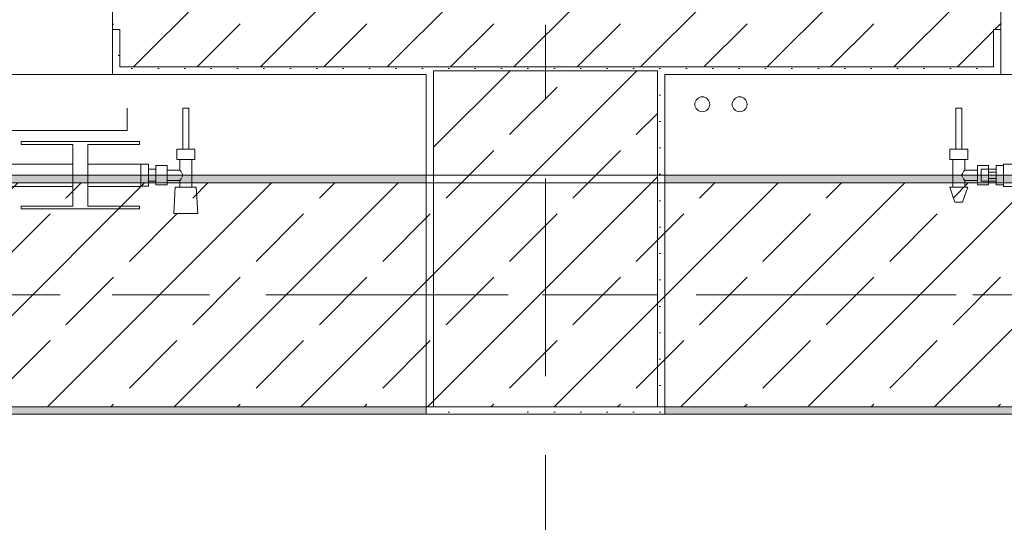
# Model space of a CAD drawing. Header units: metres. Extents: x -3.6 to 84.5, y -11 to 16.8.
# Tile 642 of 656: x 57.4 to 58.7, y 12.8 to 13.5. Entities that reach past the tile are written whole.
import ezdxf

# ---------------------------------------------------------------- set-up
doc = ezdxf.new("R2010")
doc.units = ezdxf.units.M
doc.header["$MEASUREMENT"] = 0
doc.linetypes.add('Achse', pattern=[0.2, 0.1, -0.05, 0, -0.05])
doc.linetypes.add('Strichlinie doppelt', pattern=[0.546806, 0.264583, -0.105833, 0.070556, -0.105833])
for name, color, linetype in [('301 - Elemente.Linie', 7, 'Continuous'), ('451 - Universal.Achsen Raster', 7, 'Continuous'), ('604 - Struktur.Wand Aussen', 7, 'Continuous'), ('607 - Struktur.Stütze', 7, 'Continuous'), ('608 - Struktur.Träger', 7, 'Continuous'), ('801 - HKLSE.Heizung_ Klima_ Lüftung', 7, 'Continuous')]:
    doc.layers.add(name, color=color, linetype=linetype)
pattern_1 = [(45, (0, 0), (-0.08485281, 0.08485281), []), (45, (-0.04243, 0.04243), (-0.08485281, 0.08485281), [0.09, -0.03])]
pattern_2 = [(45, (0, 0), (-0.01767767, 0.01767767), [0, -0.025])]

msp = doc.modelspace()

# ---------------------------------------------------------------- hatches: boundary and pattern name
at = {"layer": '604 - Struktur.Wand Aussen', "linetype": 'Continuous', "lineweight": 0, "true_color": 0x000000}
h = msp.add_hatch(dxfattribs=at)
h.set_pattern_fill('Beton__Stahlbeton_0001', color=18, style=0, pattern_type=2)
h.set_pattern_definition(pattern_1)
h.paths.add_polyline_path([(57.56, 13.575), (57.55, 13.575), (57.55, 13.505), (57.56, 13.505), (57.56, 13.455), (58.73, 13.455), (58.73, 13.505), (58.74, 13.505), (58.74, 13.575), (58.73, 13.575), (58.7, 13.575), (58.7, 13.695), (57.59, 13.695), (57.59, 13.575)])
h = msp.add_hatch(dxfattribs=at)
h.set_pattern_fill('Gips_0001', color=18, style=0, pattern_type=2)
h.set_pattern_definition(pattern_2)
h.paths.add_polyline_path([(57.56, 13.445), (57.56, 13.505), (57.55, 13.505), (57.55, 13.445)])
h = msp.add_hatch(dxfattribs=at)
h.set_pattern_fill('Gips_0001', color=18, style=0, pattern_type=2)
h.set_pattern_definition(pattern_2)
h.paths.add_polyline_path([(58.73, 13.445), (58.74, 13.445), (58.74, 13.505), (58.73, 13.505)])
h = msp.add_hatch(dxfattribs=at)
h.set_pattern_fill('Gips_0001', color=18, style=0, pattern_type=2)
h.set_pattern_definition(pattern_2)
h.paths.add_polyline_path([(57.56, 13.445), (57.97, 13.445), (57.97, 13.455), (57.56, 13.455)])
h = msp.add_hatch(dxfattribs=at)
h.set_pattern_fill('Gips_0001', color=18, style=0, pattern_type=2)
h.set_pattern_definition(pattern_2)
h.paths.add_polyline_path([(58.29, 13.445), (58.73, 13.445), (58.73, 13.455), (58.29, 13.455)])
at = {"layer": '607 - Struktur.Stütze', "linetype": 'Continuous', "lineweight": 0, "true_color": 0x000000}
h = msp.add_hatch(dxfattribs=at)
h.set_pattern_fill('Gips_0001', color=18, style=0, pattern_type=2)
h.set_pattern_definition(pattern_2)
h.paths.add_polyline_path([(57.97, 13.455), (57.97, 13.445), (57.98, 13.445), (57.98, 13.45), (58.28, 13.45), (58.28, 13.445), (58.29, 13.445), (58.29, 13.455)])
h = msp.add_hatch(dxfattribs=at)
h.set_pattern_fill('Beton__Stahlbeton_0001', color=18, style=0, pattern_type=2)
h.set_pattern_definition(pattern_1)
h.paths.add_polyline_path([(57.98, 13), (58.28, 13), (58.28, 13.45), (57.98, 13.45)])
h = msp.add_hatch(dxfattribs=at)
h.set_pattern_fill('Gips_0001', color=18, style=0, pattern_type=2)
h.set_pattern_definition(pattern_2)
h.paths.add_polyline_path([(57.97, 13.445), (57.97, 12.99), (58.0325, 12.99), (58.0325, 13), (57.98, 13), (57.98, 13.445)])
h = msp.add_hatch(dxfattribs=at)
h.set_pattern_fill('Gips_0001', color=18, style=0, pattern_type=2)
h.set_pattern_definition(pattern_2)
h.paths.add_polyline_path([(58.08, 13), (58.08, 12.99), (58.29, 12.99), (58.29, 13.445), (58.28, 13.445), (58.28, 13)])
at = {"layer": '608 - Struktur.Träger', "linetype": 'Continuous', "lineweight": 0, "true_color": 0x000000}
h = msp.add_hatch(dxfattribs=at)
h.set_pattern_fill('Gips_0001', color=18, style=0, pattern_type=2)
h.set_pattern_definition(pattern_2)
h.paths.add_polyline_path([(54.69, 13.3), (57.97, 13.3), (57.97, 13.31), (54.69, 13.31)])
h = msp.add_hatch(dxfattribs=at)
h.set_pattern_fill('Gips_0001', color=18, style=0, pattern_type=2)
h.set_pattern_definition(pattern_2)
h.paths.add_polyline_path([(61.57, 13.31), (58.29, 13.31), (58.29, 13.3), (61.57, 13.3)])
h = msp.add_hatch(dxfattribs=at)
h.set_pattern_fill('Beton__Stahlbeton_0001', color=18, style=0, pattern_type=2)
h.set_pattern_definition(pattern_1)
h.paths.add_polyline_path([(50.78, 13), (51.09, 13), (54.37, 13), (54.69, 13), (57.97, 13), (58.29, 13), (61.57, 13), (61.88, 13), (61.88, 13.3), (61.57, 13.3), (58.29, 13.3), (57.97, 13.3), (54.69, 13.3), (54.37, 13.3), (51.09, 13.3), (50.78, 13.3)])
h = msp.add_hatch(dxfattribs=at)
h.set_pattern_fill('Gips_0001', color=18, style=0, pattern_type=2)
h.set_pattern_definition(pattern_2)
h.paths.add_polyline_path([(54.69, 12.99), (57.97, 12.99), (57.97, 13), (54.69, 13)])
h = msp.add_hatch(dxfattribs=at)
h.set_pattern_fill('Gips_0001', color=18, style=0, pattern_type=2)
h.set_pattern_definition(pattern_2)
h.paths.add_polyline_path([(58.29, 13), (58.29, 12.99), (61.57, 12.99), (61.57, 13)])

# ---------------------------------------------------------------- linework, layer by layer
at = {"layer": '301 - Elemente.Linie', "color": 7, "linetype": 'Continuous', "lineweight": 9}
for p, q in [((57.57, 13.4), (57.57, 13.37)), ((57.6442, 13.4), (57.6453, 13.4)), ((57.6442, 13.4), (57.6442, 13.345)), ((57.6453, 13.4), (57.6482, 13.4)), ((57.6482, 13.4), (57.651, 13.4)), ((57.651, 13.4), (57.6522, 13.4)), ((57.6522, 13.4), (57.6522, 13.345)), ((58.6806, 13.4), (58.6794, 13.4)), ((58.6794, 13.4), (58.6794, 13.345)), ((58.6834, 13.4), (58.6806, 13.4)), ((58.6863, 13.4), (58.6834, 13.4)), ((58.6874, 13.4), (58.6863, 13.4)), ((58.6874, 13.4), (58.6874, 13.345)), ((57.57, 13.37), (55.17, 13.37)), ((57.4279, 13.3513), (57.4279, 13.355)), ((57.4279, 13.355), (57.5861, 13.355)), ((57.4969, 13.3513), (57.4279, 13.3513)), ((57.4969, 13.2688), (57.4969, 13.3513)), ((57.5861, 13.3513), (57.5172, 13.3513)), ((57.5172, 13.3513), (57.5172, 13.2688)), ((57.5861, 13.355), (57.5861, 13.3513)), ((57.5861, 13.355), (57.5861, 13.3513)), ((57.6362, 13.345), (57.6422, 13.345)), ((57.6362, 13.345), (57.6362, 13.331)), ((57.6422, 13.345), (57.6542, 13.345)), ((57.6442, 13.345), (57.6453, 13.345)), ((57.6453, 13.345), (57.6482, 13.345)), ((57.6482, 13.345), (57.651, 13.345)), ((57.651, 13.345), (57.6522, 13.345)), ((57.6542, 13.345), (57.6602, 13.345)), ((57.6602, 13.345), (57.6602, 13.331)), ((58.6774, 13.345), (58.6714, 13.345)), ((58.6714, 13.345), (58.6714, 13.331)), ((58.6894, 13.345), (58.6774, 13.345)), ((58.6806, 13.345), (58.6794, 13.345)), ((58.6834, 13.345), (58.6806, 13.345)), ((58.6863, 13.345), (58.6834, 13.345)), ((58.6874, 13.345), (58.6863, 13.345)), ((58.6954, 13.345), (58.6894, 13.345)), ((58.6954, 13.345), (58.6954, 13.331)), ((57.4969, 13.325), (57.3548, 13.325)), ((57.5882, 13.325), (57.5172, 13.325)), ((57.5882, 13.325), (57.5882, 13.3206)), ((57.5982, 13.3247), (57.5882, 13.3247)), ((57.5982, 13.3247), (57.5882, 13.3247)), ((57.5882, 13.3206), (57.5882, 13.31)), ((57.5982, 13.3247), (57.5982, 13.31)), ((57.5982, 13.3247), (57.5982, 13.31)), ((57.5982, 13.318), (57.5982, 13.3157)), ((57.6082, 13.318), (57.5982, 13.318)), ((57.6082, 13.323), (57.6082, 13.3165)), ((57.6232, 13.323), (57.6082, 13.323)), ((57.6232, 13.323), (57.6232, 13.3165)), ((57.6362, 13.331), (57.6422, 13.331)), ((57.6402, 13.331), (57.6402, 13.317)), ((57.6422, 13.331), (57.6542, 13.331)), ((57.6542, 13.331), (57.6602, 13.331)), ((57.6562, 13.331), (57.6562, 13.294)), ((58.6774, 13.331), (58.6714, 13.331)), ((58.6754, 13.331), (58.6754, 13.294)), ((58.6894, 13.331), (58.6774, 13.331)), ((58.6954, 13.331), (58.6894, 13.331)), ((58.6914, 13.331), (58.6914, 13.317)), ((58.7084, 13.323), (58.7084, 13.3165)), ((58.7084, 13.323), (58.7234, 13.323)), ((58.7134, 13.318), (58.7134, 13.3157)), ((58.7234, 13.318), (58.7134, 13.318)), ((58.7234, 13.318), (58.7234, 13.323)), ((58.7234, 13.323), (58.7234, 13.3165)), ((58.7234, 13.318), (58.7234, 13.3157)), ((58.7234, 13.318), (58.7234, 13.3157)), ((58.7234, 13.318), (58.7334, 13.318)), ((58.7334, 13.323), (58.7334, 13.31)), ((58.7434, 13.323), (58.7334, 13.323)), ((58.7434, 13.325), (58.7434, 13.3206)), ((58.8144, 13.325), (58.7434, 13.325)), ((58.7434, 13.3206), (58.7434, 13.31)), ((57.5882, 13.31), (57.5882, 13.2994)), ((57.5982, 13.3157), (57.5982, 13.31)), ((57.5982, 13.31), (57.5982, 13.2953)), ((57.5982, 13.31), (57.5982, 13.2953)), ((57.5982, 13.31), (57.5982, 13.3043)), ((57.6082, 13.3165), (57.6082, 13.3035)), ((57.6402, 13.317), (57.6232, 13.317)), ((57.6232, 13.3165), (57.6232, 13.3035)), ((57.6402, 13.317), (57.6419, 13.3149)), ((57.6419, 13.3051), (57.6402, 13.303)), ((57.6419, 13.3149), (57.6424, 13.3139)), ((57.6424, 13.3061), (57.6419, 13.3051)), ((57.6429, 13.3129), (57.6443, 13.31)), ((57.6443, 13.31), (57.6429, 13.3071)), ((58.6887, 13.3129), (58.6873, 13.31)), ((58.6873, 13.31), (58.6887, 13.3071)), ((58.6897, 13.3149), (58.6892, 13.3139)), ((58.6892, 13.3061), (58.6897, 13.3051)), ((58.6914, 13.317), (58.6897, 13.3149)), ((58.6897, 13.3051), (58.6914, 13.303)), ((58.6914, 13.317), (58.7084, 13.317)), ((58.7084, 13.3165), (58.7084, 13.3035)), ((58.7134, 13.3157), (58.7134, 13.31)), ((58.7134, 13.31), (58.7134, 13.3043)), ((58.7234, 13.3165), (58.7234, 13.3143)), ((58.7234, 13.3157), (58.7234, 13.31)), ((58.7234, 13.3157), (58.7234, 13.3143)), ((58.7234, 13.3143), (58.7234, 13.31)), ((58.7334, 13.3143), (58.7234, 13.3143)), ((58.7234, 13.31), (58.7234, 13.3057)), ((58.7234, 13.31), (58.7234, 13.3043)), ((58.7334, 13.3057), (58.7234, 13.3057)), ((58.7234, 13.3057), (58.7234, 13.3035)), ((58.7234, 13.3057), (58.7234, 13.3043)), ((58.7334, 13.31), (58.7334, 13.297)), ((58.7434, 13.31), (58.7434, 13.2994)), ((57.4969, 13.295), (57.3548, 13.295)), ((57.5882, 13.295), (57.5172, 13.295)), ((57.5882, 13.2994), (57.5882, 13.295)), ((57.5982, 13.2953), (57.5882, 13.2953)), ((57.5982, 13.2953), (57.5882, 13.2953)), ((57.5982, 13.2953), (57.5882, 13.2953)), ((57.5982, 13.2953), (57.5882, 13.2953)), ((57.5982, 13.3043), (57.5982, 13.302)), ((57.6082, 13.302), (57.5982, 13.302)), ((57.6082, 13.3035), (57.6082, 13.297)), ((57.6232, 13.297), (57.6082, 13.297)), ((57.6232, 13.3035), (57.6232, 13.297)), ((57.6402, 13.303), (57.6232, 13.303)), ((57.6342, 13.294), (57.6322, 13.259)), ((57.6342, 13.294), (57.6383, 13.294)), ((57.6383, 13.294), (57.6482, 13.294)), ((57.6402, 13.303), (57.6402, 13.294)), ((57.6482, 13.294), (57.6581, 13.294)), ((57.6581, 13.294), (57.6622, 13.294)), ((57.6622, 13.294), (57.6642, 13.259)), ((58.6749, 13.294), (58.6714, 13.294)), ((58.6714, 13.294), (58.6784, 13.274)), ((58.6834, 13.294), (58.6749, 13.294)), ((58.6919, 13.294), (58.6834, 13.294)), ((58.6954, 13.294), (58.6884, 13.274)), ((58.6914, 13.303), (58.6914, 13.294)), ((58.6914, 13.303), (58.7084, 13.303)), ((58.6954, 13.294), (58.6919, 13.294)), ((58.7084, 13.3035), (58.7084, 13.297)), ((58.7084, 13.297), (58.7234, 13.297)), ((58.7134, 13.3043), (58.7134, 13.302)), ((58.7234, 13.302), (58.7134, 13.302)), ((58.7234, 13.3043), (58.7234, 13.302)), ((58.7234, 13.3043), (58.7234, 13.302)), ((58.7234, 13.3035), (58.7234, 13.297)), ((58.7234, 13.297), (58.7234, 13.302)), ((58.7234, 13.302), (58.7334, 13.302)), ((58.7434, 13.297), (58.7334, 13.297)), ((58.7434, 13.297), (58.7334, 13.297)), ((58.7434, 13.297), (58.7334, 13.297)), ((58.7434, 13.297), (58.7334, 13.297)), ((58.7434, 13.2994), (58.7434, 13.295)), ((58.8144, 13.295), (58.7434, 13.295)), ((57.4279, 13.265), (57.4279, 13.2688)), ((57.4279, 13.2688), (57.4969, 13.2688)), ((57.5172, 13.2688), (57.5861, 13.2688)), ((57.5861, 13.2688), (57.5861, 13.265)), ((57.5861, 13.2688), (57.5861, 13.265)), ((58.6799, 13.274), (58.6784, 13.274)), ((58.6834, 13.274), (58.6799, 13.274)), ((58.687, 13.274), (58.6834, 13.274)), ((58.6884, 13.274), (58.687, 13.274)), ((57.5861, 13.265), (57.4279, 13.265)), ((57.5861, 13.265), (57.4279, 13.265)), ((57.6368, 13.259), (57.6322, 13.259)), ((57.6322, 13.259), (57.6368, 13.259)), ((57.6368, 13.259), (57.6482, 13.259)), ((57.6482, 13.259), (57.6368, 13.259)), ((57.6482, 13.259), (57.6595, 13.259)), ((57.6595, 13.259), (57.6482, 13.259)), ((57.6595, 13.259), (57.6642, 13.259)), ((57.6642, 13.259), (57.6595, 13.259))]:
    msp.add_line(p, q, dxfattribs=at)
at = {"layer": '451 - Universal.Achsen Raster', "color": 160, "linetype": 'Strichlinie doppelt', "lineweight": 9, "true_color": 0x3232ff}
for p, q in [((58.13, -10.585), (58.13, 16.355)), ((64.935, 13.15), (-3.175, 13.15))]:
    msp.add_line(p, q, dxfattribs=at)
at = {"layer": '604 - Struktur.Wand Aussen', "color": 7, "linetype": 'Continuous', "lineweight": 13}
for p, q in [((57.55, 13.575), (57.55, 13.505)), ((58.74, 13.575), (58.74, 13.505)), ((57.56, 13.455), (57.56, 13.505)), ((58.73, 13.455), (58.73, 13.505)), ((57.56, 13.455), (58.73, 13.455)), ((55.15, 13.445), (57.55, 13.445)), ((58.74, 13.445), (61.14, 13.445))]:
    msp.add_line(p, q, dxfattribs=at)
at = {"layer": '604 - Struktur.Wand Aussen', "color": 7, "linetype": 'Continuous', "lineweight": 5}
for p, q in [((57.55, 13.505), (57.55, 13.455)), ((57.56, 13.505), (57.55, 13.505)), ((58.73, 13.505), (58.74, 13.505)), ((58.74, 13.505), (58.74, 13.455)), ((57.55, 13.455), (57.55, 13.445)), ((58.74, 13.455), (58.74, 13.445)), ((57.56, 13.445), (57.55, 13.445)), ((58.73, 13.445), (58.74, 13.445))]:
    msp.add_line(p, q, dxfattribs=at)
at = {"layer": '604 - Struktur.Wand Aussen', "color": 7, "linetype": 'Continuous', "lineweight": 5, "flags": 128}
for points in [[(57.56, 13.445), (57.97, 13.445)], [(58.29, 13.445), (58.73, 13.445)]]:
    msp.add_lwpolyline(points, dxfattribs=at)
at = {"layer": '607 - Struktur.Stütze', "color": 7, "linetype": 'Continuous', "lineweight": 13, "flags": 128}
msp.add_lwpolyline([(57.98, 13), (58.28, 13), (58.28, 13.45), (57.98, 13.45)], close=True, dxfattribs=at)
at = {"layer": '607 - Struktur.Stütze', "color": 7, "linetype": 'Continuous', "lineweight": 5, "flags": 128}
for points in [[(57.97, 13.445), (57.97, 12.99), (58.0325, 12.99)], [(58.08, 12.99), (58.29, 12.99), (58.29, 13.445)]]:
    msp.add_lwpolyline(points, dxfattribs=at)
at = {"layer": '608 - Struktur.Träger', "color": 7, "linetype": 'Continuous', "lineweight": 13}
for p, q in [((50.78, 13.31), (61.88, 13.31)), ((57.97, 13.3), (54.69, 13.3)), ((58.29, 13.3), (57.97, 13.3)), ((61.57, 13.3), (58.29, 13.3)), ((50.78, 12.99), (61.88, 12.99))]:
    msp.add_line(p, q, dxfattribs=at)
at = {"layer": '608 - Struktur.Träger', "color": 7, "linetype": 'Continuous', "lineweight": 5}
for p, q in [((57.97, 13.31), (54.69, 13.31)), ((57.97, 13.31), (57.97, 13.3)), ((58.29, 13.31), (58.29, 13.3)), ((61.57, 13.31), (58.29, 13.31)), ((57.97, 12.99), (54.69, 12.99)), ((57.97, 13), (57.97, 12.99)), ((58.29, 13), (58.29, 12.99)), ((61.57, 12.99), (58.29, 12.99))]:
    msp.add_line(p, q, dxfattribs=at)
at = {"layer": '608 - Struktur.Träger', "color": 7, "linetype": 'Achse', "lineweight": 9}
msp.add_line((50.78, 13.15), (61.88, 13.15), dxfattribs=at)
at = {"layer": '608 - Struktur.Träger', "color": 7, "linetype": 'Continuous', "lineweight": 13, "flags": 128}
msp.add_lwpolyline([(61.88, 13), (61.57, 13), (58.29, 13), (57.97, 13), (54.69, 13), (54.37, 13), (51.09, 13), (50.78, 13)], dxfattribs=at)
at = {"layer": '801 - HKLSE.Heizung_ Klima_ Lüftung', "color": 7, "linetype": 'Continuous', "lineweight": 5}
for centre in [(58.34, 13.405), (58.39, 13.405)]:
    msp.add_circle(centre, 0.01, dxfattribs=at)

doc.saveas('drawing.dxf')
